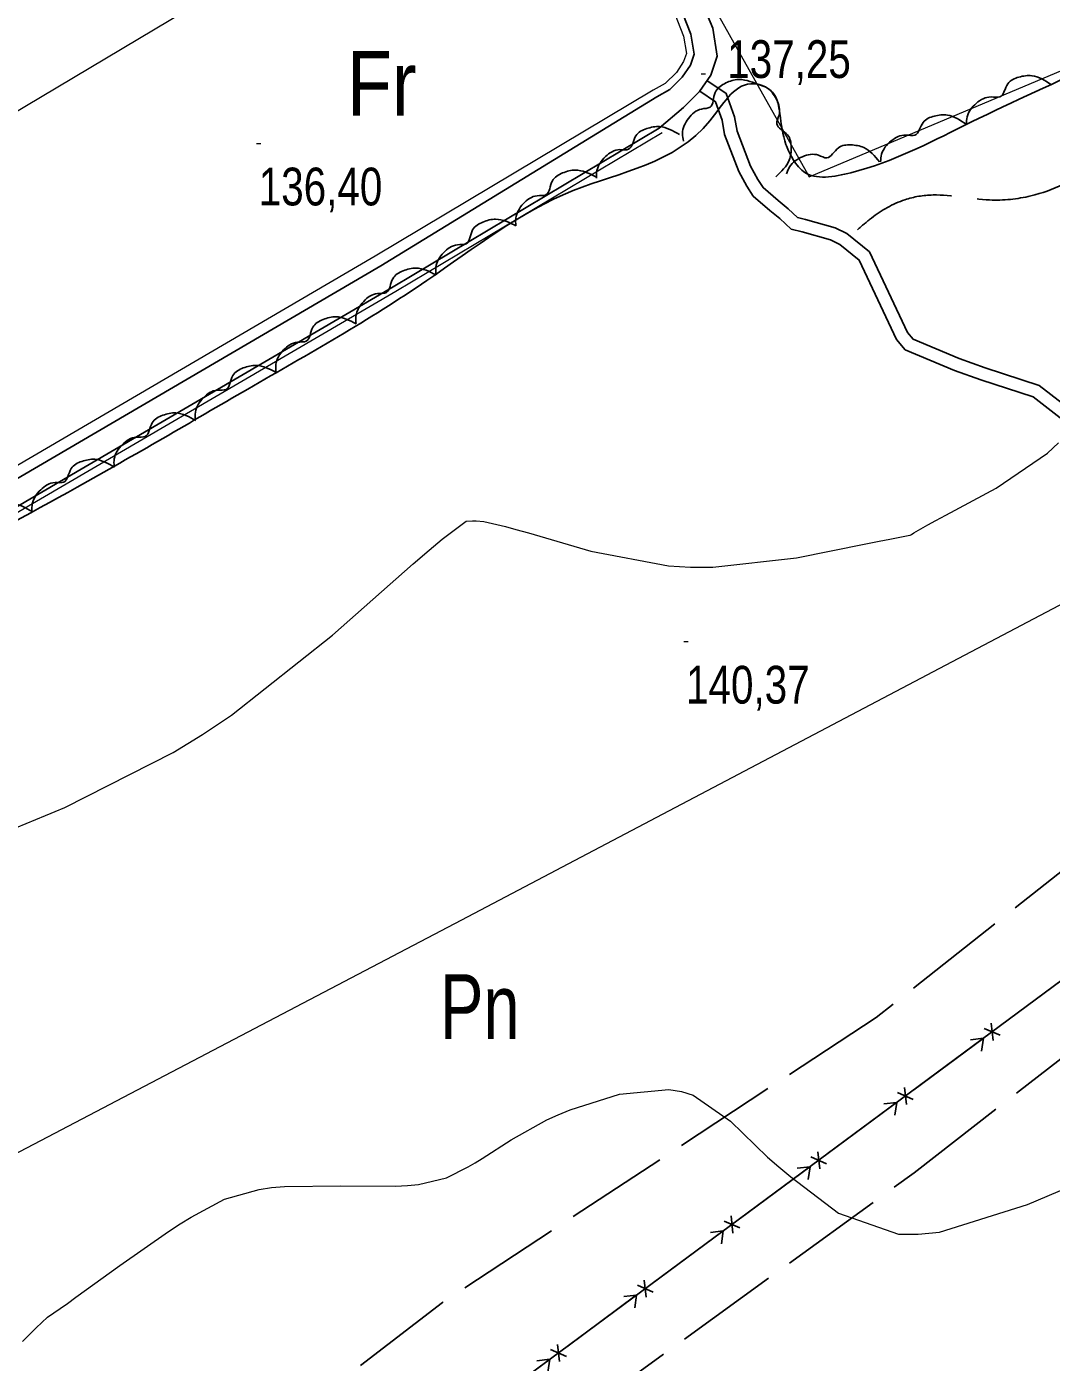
# Model space of a CAD drawing. Extents: x 487425 to 492029, y 4383576 to 4386788.
# Drawn here: x 490663.9 to 490901.3, y 4384845.1 to 4385154.5 of the extents above; entities that cross this region are included whole.
import ezdxf
from ezdxf.enums import TextEntityAlignment as Align

# ---------------------------------------------------------------- set-up
doc = ezdxf.new("R2010")
doc.units = 0
doc.header["$LTSCALE"] = 4
doc.linetypes.add('LONG_DASHED', pattern=[7.5, 6, -1.5])
for name, color, linetype, lineweight in [('24', 7, 'Continuous', 13), ('26', 7, 'LONG_DASHED', 25), ('27', 7, 'Continuous', 25), ('36', 7, 'Continuous', 25), ('38', 7, 'Continuous', 25), ('43', 7, 'Continuous', 25), ('51', 7, 'Continuous', 13), ('7', 7, 'Continuous', 13), ('9', 7, 'Continuous', 13)]:
    doc.layers.add(name, color=color, linetype=linetype, lineweight=lineweight)
doc.layers.add('31', color=7, linetype='Continuous')

msp = doc.modelspace()

# ---------------------------------------------------------------- linework, layer by layer
at = {"layer": '24'}
msp.add_lwpolyline([(488954.49, 4384817.11), (489198.5, 4384851.16), (489357.39, 4384873.86), (489601.4, 4384907.91), (489794.34, 4384879.53), (490083.75, 4384822.79), (490248.31, 4384800.09), (490395.85, 4384817.11), (490526.37, 4384822.79), (490764.71, 4384947.63), (491088.16, 4385117.87), (491252.72, 4385202.99), (491256.7, 4385199.2)], dxfattribs=at)
at = {"layer": '26'}
for points in [[(491256.66, 4385212.94), (491193.79, 4385169.68), (491122.92, 4385116.81), (491041.24, 4385059.54), (490958.82, 4385002.51), (490860.74, 4384924.98), (490760.29, 4384859), (490692.5, 4384806.79), (490609.37, 4384741.58), (490560.51, 4384697.87)], [(490600.09, 4384693.63), (490616.48, 4384709.55), (490676.36, 4384751.65), (490767.73, 4384815.34), (490869.55, 4384889.03), (490966.8, 4384964.62), (491046.3, 4385019.26), (491131.3, 4385085.44), (491213.14, 4385147.42), (491256.63, 4385183.39)]]:
    msp.add_lwpolyline(points, dxfattribs=at)
at = {"layer": '27'}
for points in [[(490552.62, 4384941.58), (490554.42, 4384943.67), (490554.9, 4384950.57), (490551.02, 4384958.75), (490549.23, 4384963.11), (490546.55, 4384969.04), (490546.27, 4384975.56), (490577.59, 4384991.51), (490608.31, 4385010.39), (490640.99, 4385029.26), (490675.61, 4385047.83), (490715.19, 4385070.58), (490756.65, 4385095.72), (490790.53, 4385116.54), (490822.22, 4385132.71), (490831.7, 4385141.3), (490834.32, 4385140.92), (490836.94, 4385139.04), (490838.42, 4385134.39), (490839.83, 4385127.26), (490841.17, 4385124.33), (490843.93, 4385120.95), (490854.88, 4385120.69), (490881, 4385131.56), (490910.74, 4385145.49), (490944, 4385160.61), (490977.26, 4385174.31), (491011.8, 4385191.9), (491038.91, 4385205.09), (491047.85, 4385210.16), (491048.16, 4385215.03), (491046.15, 4385220.51), (491027.8, 4385249.96), (491013.09, 4385271.3), (490994.07, 4385304.34), (490984.67, 4385319.67), (490979.29, 4385327.18), (490976.61, 4385330.57), (490974.75, 4385335.52), (490975.45, 4385343.54), (490977.85, 4385344.21), (490979.42, 4385344.13), (490980.47, 4385343.6), (490983.46, 4385341.64), (490988.77, 4385336.68), (490990.42, 4385334.95), (490993.78, 4385332.31), (491019.1, 4385348.81), (491045.47, 4385366.05), (491074.68, 4385380.36), (491106.91, 4385400.5), (491123.13, 4385410.28), (491127.87, 4385413.64), (491130.35, 4385415.43), (491144.45, 4385391.54), (491161.89, 4385359.02), (491165.47, 4385353.38)], [(490881.67, 4385131.87), (490881.83, 4385133.64), (490883.96, 4385136.78), (490887.35, 4385138.25), (490889.4, 4385138.26), (490891.24, 4385141.3), (490893.8, 4385142.83), (490896.81, 4385143.16), (490901.31, 4385141.09)], [(490816.08, 4385127.99), (490815.86, 4385129.75), (490817.26, 4385133.28), (490820.25, 4385135.44), (490822.26, 4385135.88), (490823.41, 4385139.25), (490825.58, 4385141.3), (490828.44, 4385142.26), (490833.29, 4385141.21)], [(490833.5, 4385141.1), (490835.17, 4385140.49), (490837.67, 4385137.65), (490838.24, 4385134), (490837.73, 4385132.01), (490840.21, 4385129.46), (490841.05, 4385126.6), (490840.61, 4385123.61), (490837.48, 4385119.77)], [(490861.78, 4385123.2), (490861.99, 4385124.97), (490864.21, 4385128.05), (490867.64, 4385129.42), (490869.69, 4385129.36), (490871.62, 4385132.35), (490874.22, 4385133.8), (490877.24, 4385134.05), (490881.68, 4385131.85)], [(490795.96, 4385119.4), (490796.04, 4385121.17), (490798.02, 4385124.41), (490801.34, 4385126.03), (490803.39, 4385126.13), (490805.09, 4385129.25), (490807.57, 4385130.9), (490810.56, 4385131.37), (490815.16, 4385129.51)], [(490839.99, 4385120.41), (490840.69, 4385122.05), (490843.67, 4385124.39), (490847.35, 4385124.75), (490849.3, 4385124.12), (490851.99, 4385126.46), (490854.9, 4385127.13), (490857.86, 4385126.53), (490861.52, 4385123.18)], [(490777.27, 4385108.38), (490777.24, 4385110.16), (490779, 4385113.52), (490782.2, 4385115.36), (490784.24, 4385115.59), (490785.73, 4385118.82), (490788.1, 4385120.63), (490791.05, 4385121.3), (490795.76, 4385119.75)], [(490758.78, 4385097.03), (490758.75, 4385098.8), (490760.51, 4385102.16), (490763.72, 4385104), (490765.76, 4385104.23), (490767.25, 4385107.46), (490769.62, 4385109.26), (490772.57, 4385109.92), (490777.28, 4385108.37)], [(490740.25, 4385085.74), (490740.22, 4385087.52), (490742, 4385090.87), (490745.21, 4385092.69), (490747.25, 4385092.92), (490748.75, 4385096.14), (490751.14, 4385097.94), (490754.09, 4385098.59), (490758.79, 4385097.01)], [(490721.68, 4385074.51), (490721.66, 4385076.28), (490723.45, 4385079.63), (490726.66, 4385081.44), (490728.7, 4385081.66), (490730.22, 4385084.88), (490732.6, 4385086.67), (490735.56, 4385087.31), (490740.26, 4385085.72)], [(490703.01, 4385063.45), (490703.02, 4385065.22), (490704.85, 4385068.55), (490708.09, 4385070.32), (490710.13, 4385070.5), (490711.69, 4385073.7), (490714.1, 4385075.46), (490717.07, 4385076.06), (490721.74, 4385074.41)], [(490684.18, 4385052.67), (490684.21, 4385054.44), (490686.1, 4385057.73), (490689.37, 4385059.45), (490691.41, 4385059.61), (490693.02, 4385062.78), (490695.46, 4385064.5), (490698.44, 4385065.05), (490703.09, 4385063.32)], [(490665.16, 4385042.22), (490665.23, 4385044), (490667.19, 4385047.25), (490670.49, 4385048.9), (490672.54, 4385049.01), (490674.22, 4385052.14), (490676.69, 4385053.81), (490679.68, 4385054.3), (490684.29, 4385052.47)], [(490646.04, 4385031.97), (490646.11, 4385033.74), (490648.06, 4385036.99), (490651.37, 4385038.64), (490653.42, 4385038.75), (490655.1, 4385041.88), (490657.57, 4385043.55), (490660.56, 4385044.04), (490665.17, 4385042.21)]]:
    msp.add_spline(points, degree=3, dxfattribs=at)
at = {"layer": '36'}
for points in [[(490819.37, 4385162.64), (490822.86, 4385154.19), (490823.92, 4385147.66), (490822.4, 4385143.3), (490819.81, 4385139.49), (490816.13, 4385135.82), (490810.5, 4385130.98)], [(490815.13, 4385159.68), (490817.83, 4385152.81), (490818.6, 4385148.13), (490817.73, 4385145.64), (490815.81, 4385142.81), (490812.96, 4385139.97), (490809.95, 4385138.25)], [(490809.95, 4385138.25), (490745.98, 4385099.09), (490645.72, 4385040.54), (490635.21, 4385034.42)], [(490810.5, 4385130.98), (490748.83, 4385094.26), (490648.55, 4385035.69), (490532.81, 4384968.32), (490464.98, 4384928.7), (490420.66, 4384903.02), (490337.39, 4384855.31), (490324.37, 4384847.05)]]:
    msp.add_lwpolyline(points, dxfattribs=at)
at = {"layer": '38'}
for points in [[(490821.54, 4385142.03), (490826.02, 4385139.06), (490827.94, 4385133.6), (490828.53, 4385130.32), (490831.64, 4385122.22), (490833.36, 4385119.12), (490834.55, 4385117.24), (490838.04, 4385114.24), (490840.38, 4385112.33), (490842.53, 4385110.31), (490844.35, 4385109.86), (490851.25, 4385107.92), (490853.91, 4385106.58), (490859.23, 4385102.36), (490868.02, 4385083.67), (490869.31, 4385082.14), (490879.95, 4385077.68), (490885.96, 4385075.51), (490898.54, 4385071.43), (490925.51, 4385050.53)], [(490819.85, 4385139.55), (490823.54, 4385137.12), (490825.04, 4385132.84), (490825.63, 4385129.51), (490828.92, 4385120.95), (490830.79, 4385117.59), (490832.27, 4385115.26), (490836.12, 4385111.95), (490838.41, 4385110.08), (490841.06, 4385107.59), (490843.59, 4385106.97), (490850.16, 4385105.12), (490852.29, 4385104.04), (490856.83, 4385100.45), (490865.48, 4385082.04), (490867.49, 4385079.66), (490878.86, 4385074.9), (490884.99, 4385072.68), (490897.13, 4385068.75), (490923.56, 4385048.25)]]:
    msp.add_lwpolyline(points, dxfattribs=at)
at = {"layer": '38', "linetype": 'LONG_DASHED'}
msp.add_spline([(490856.41, 4385107.49), (490859.65, 4385110.18), (490867.38, 4385114.43), (490873.91, 4385115.53), (490887.03, 4385114.37), (490896.55, 4385115.32), (490924.27, 4385131.13), (490927.87, 4385133.82), (490941.1, 4385145.17), (490947.19, 4385149.8), (490963.04, 4385157.48), (490967.84, 4385158.06), (490984.27, 4385160.94), (490997.92, 4385161.95), (491003.62, 4385163.35), (491033.48, 4385171.21), (491039.72, 4385174.94), (491044.16, 4385180.85), (491046.74, 4385189.62), (491047.5, 4385195.54), (491053.9, 4385202.57), (491077.72, 4385221.09), (491118.14, 4385248.18), (491145.63, 4385263.7), (491161.54, 4385265.75), (491194.04, 4385279.67), (491203.47, 4385287.37)], degree=3, dxfattribs=at)
at = {"layer": '43'}
for p, q in [((490889.54, 4384923.14), (490905.61, 4384935.04)), ((490887.83, 4384919.69), (490887.38, 4384923.66)), ((490869.45, 4384908.26), (490885.52, 4384920.16)), ((490885.59, 4384920.2), (490882.61, 4384919.85)), ((490885.59, 4384920.2), (490885.15, 4384917.23)), ((490889.44, 4384920.88), (490885.77, 4384922.47)), ((490867.74, 4384904.81), (490867.29, 4384908.78)), ((490849.36, 4384893.38), (490865.43, 4384905.28)), ((490865.5, 4384905.32), (490862.52, 4384904.98)), ((490865.5, 4384905.32), (490865.06, 4384902.35)), ((490869.35, 4384906), (490865.68, 4384907.59)), ((490849.26, 4384891.12), (490845.59, 4384892.72)), ((490847.65, 4384889.93), (490847.2, 4384893.91)), ((490829.27, 4384878.5), (490845.34, 4384890.4)), ((490845.41, 4384890.44), (490842.43, 4384890.1)), ((490845.41, 4384890.44), (490844.97, 4384887.47)), ((490829.17, 4384876.25), (490825.5, 4384877.84)), ((490827.56, 4384875.06), (490827.11, 4384879.03)), ((490809.18, 4384863.62), (490825.25, 4384875.52)), ((490825.32, 4384875.56), (490822.34, 4384875.22)), ((490825.32, 4384875.56), (490824.88, 4384872.6)), ((490809.08, 4384861.37), (490805.41, 4384862.96)), ((490807.47, 4384860.18), (490807.02, 4384864.15)), ((490789.09, 4384848.74), (490805.16, 4384860.64)), ((490805.23, 4384860.68), (490802.24, 4384860.34)), ((490805.23, 4384860.68), (490804.79, 4384857.72)), ((490787.38, 4384845.3), (490786.93, 4384849.27)), ((490769, 4384833.86), (490785.07, 4384845.76)), ((490785.14, 4384845.81), (490782.15, 4384845.46)), ((490785.14, 4384845.81), (490784.69, 4384842.84)), ((490788.98, 4384846.49), (490785.32, 4384848.08))]:
    msp.add_line(p, q, dxfattribs=at)
msp.add_lwpolyline([(489809.89, 4384125.9), (490053.43, 4384305.98), (490295.56, 4384486.1), (490534.15, 4384662.33), (490743.89, 4384815.26), (490986.91, 4384995.23), (491244.37, 4385186.39)], dxfattribs=at)
at = {"layer": '51'}
for points in [[(490820.72, 4385163.37), (490845.2, 4385119.74), (490956.54, 4385166.65), (491000.39, 4385185.71), (491050.47, 4385208.05), (491111.7, 4385250.6), (491158.64, 4385275.65), (491185.22, 4385287.95), (491198.66, 4385293.38)], [(490446.39, 4385007.93), (490448.23, 4385011.4), (490537.91, 4385062.86), (490618.28, 4385109.18), (490787.53, 4385210)], [(490813.48, 4385159.03), (490816.11, 4385152.34), (490816.77, 4385148.29), (490816.13, 4385146.44), (490814.44, 4385143.94), (490811.88, 4385141.39), (490809.07, 4385139.78)], [(490809.07, 4385139.78), (490744.67, 4385101.32), (490644.42, 4385042.78), (490634.64, 4385037.09)], [(490811.13, 4385129.93), (490749.45, 4385093.21), (490649.17, 4385034.64), (490533.43, 4384967.27), (490465.59, 4384927.64), (490421.27, 4384901.96), (490338.06, 4384854.29), (490326.72, 4384845.79)]]:
    msp.add_lwpolyline(points, dxfattribs=at)
at = {"layer": '7'}
for p, q in [((490820.18, 4385143.59), (490821.18, 4385143.59)), ((490717.19, 4385127.48), (490718.19, 4385127.48)), ((490816.19, 4385012.08), (490817.19, 4385012.08))]:
    msp.add_line(p, q, dxfattribs=at)
at = {"layer": '9'}
for points in [[(490760.19, 4385035.78), (490765.74, 4385039.94), (490767.18, 4385040.07), (490767.62, 4385040.08), (490768.08, 4385040.07), (490769.87, 4385039.93), (490774.83, 4385038.74), (490777.28, 4385038.06), (490780.2, 4385037.24), (490794.64, 4385033.02), (490812.59, 4385029.63), (490817.72, 4385029.33), (490822.92, 4385029.3), (490842.28, 4385031.49), (490858.31, 4385034.7), (490861.41, 4385035.31), (490863.93, 4385035.81), (490868.18, 4385036.62), (490868.65, 4385036.73), (490868.79, 4385036.8), (490868.94, 4385036.87), (490869.48, 4385037.24), (490872.74, 4385039.1), (490874.6, 4385040.12), (490876.87, 4385041.35), (490888.51, 4385047.61), (490900.47, 4385055.74), (490902.95, 4385058.14)], [(490650.27, 4384964.36), (490672.73, 4384973.62), (490697.88, 4384986.38), (490704.65, 4384990.57), (490711.34, 4384995.05), (490734.79, 4385013.6), (490753.48, 4385030.06), (490757.16, 4385033.22), (490760.19, 4385035.78)], [(490662.97, 4384849.93), (490664.7, 4384851.69), (490666.13, 4384853.12), (490668.75, 4384855.56), (490671.71, 4384857.58), (490673.34, 4384858.75), (490675.34, 4384860.18), (490685.5, 4384867.56), (490696.8, 4384875.45), (490699.52, 4384877.21), (490702.06, 4384878.78), (490709.73, 4384882.94), (490717.82, 4384885.19), (490720.63, 4384885.58), (490723.68, 4384885.85), (490736.73, 4384885.98), (490749.39, 4384885.92), (490752.19, 4384886.08), (490754.69, 4384886.31), (490761.18, 4384887.82), (490766.22, 4384890.39), (490767.81, 4384891.31), (490769.47, 4384892.31), (490776.18, 4384896.66), (490784.43, 4384901.28), (490787.08, 4384902.45), (490789.87, 4384903.57), (490801.25, 4384907.24), (490812.74, 4384908.32), (490815.6, 4384907.82), (490818.32, 4384906.97), (490827, 4384900.98), (490835.56, 4384892.68), (490838.21, 4384890.37), (490840.98, 4384888.06), (490852.01, 4384879.65), (490865.92, 4384874.83), (490870.5, 4384874.77), (490875.41, 4384875.27), (490895.79, 4384881.71), (490917.1, 4384890.74)]]:
    msp.add_lwpolyline(points, dxfattribs=at)

# ---------------------------------------------------------------- texts
at = {"layer": '31'}
for s, width, p in [('Fr', 0.85, (490746.18, 4385133.87)), ('Pn', 0.75, (490768.91, 4384920.01))]:
    msp.add_text(s, height=15, dxfattribs=dict(at, width=width)).set_placement(p, align=Align.CENTER)
at = {"layer": '7', "width": 0.8}
for s, p in [('137,25', (490826.23, 4385142.63)), ('136,40', (490717.69, 4385113.11)), ('140,37', (490816.69, 4384997.71))]:
    msp.add_text(s, height=8.75, dxfattribs=at).set_placement(p)

doc.saveas('drawing.dxf')
